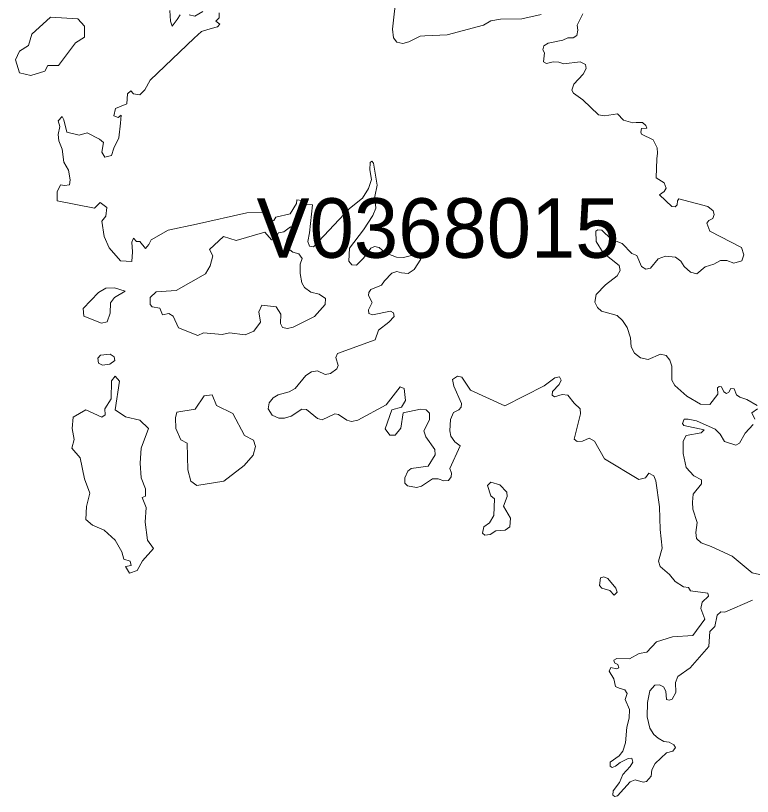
# Model space of a CAD drawing. Extents: x 369010 to 735936, y 6377141 to 6616555.
# Drawn here: x 434401 to 435638, y 6515722 to 6517034 of the extents above; entities that cross this region are included whole.
import ezdxf
from ezdxf.enums import TextEntityAlignment as Align

# ---------------------------------------------------------------- set-up
doc = ezdxf.new("R2010")
doc.units = 0
doc.header["$LTSCALE"] = 40
doc.layers.add('3', color=7, linetype='Continuous', lineweight=13)
doc.layers.add('4', color=7, linetype='Continuous')

msp = doc.modelspace()

# ---------------------------------------------------------------- linework, layer by layer
at = {"layer": '3'}
for points in [[(435283.47, 6517035.56), (435250.7, 6517028.28), (435214.95, 6517027.95), (435198.57, 6517024.97), (435186.32, 6517017.68), (435125.25, 6517001.46), (435088.17, 6516999.48), (435080.4, 6516999.31), (435060.87, 6516989.55), (435050.94, 6516987.07), (435040.84, 6516989.22), (435035.38, 6516996.5), (435033.56, 6517010.73), (435040.51, 6517071.47)], [(434659.68, 6517042.01), (434661.01, 6517024.47), (434663.66, 6517016.19), (434671.93, 6517027.12), (434677.23, 6517035.23)], [(434692.29, 6517035.23), (434701.72, 6517032.58), (434715.29, 6517040.69)], [(434742.6, 6517038.04), (434742.6, 6517029.77), (434737.14, 6517024.47), (434743.93, 6517019.01), (434739.79, 6517014.87), (434729.03, 6517012.22), (434712.65, 6517006.76), (434700.4, 6516995.84), (434626.91, 6516925.17), (434617.48, 6516908.78), (434609.37, 6516900.67), (434598.45, 6516902), (434594.31, 6516907.46), (434588.85, 6516902), (434587.52, 6516885.61), (434575.28, 6516880.15), (434568.49, 6516877.5), (434565.84, 6516865.26), (434572.63, 6516862.44), (434578.09, 6516866.58), (434576.6, 6516853.01), (434573.95, 6516828.51), (434565.84, 6516810.8), (434561.71, 6516798.56), (434550.78, 6516795.91), (434545.49, 6516804.02), (434548.13, 6516820.4), (434541.35, 6516825.87), (434520.99, 6516836.62), (434507.42, 6516832.65), (434486.9, 6516838.11), (434481.44, 6516858.47)], [(435343.38, 6517000.31), (435345.04, 6517009.08), (435343.55, 6517017.35), (435353.31, 6517036.88)], [(435499.45, 6516454.97), (435493.33, 6516462.75), (435483.56, 6516464.74), (435462.88, 6516456.13), (435450.13, 6516458.61), (435440.04, 6516466.72), (435434.24, 6516476.98), (435433.42, 6516492.54), (435427.62, 6516509.92), (435420.17, 6516521.5), (435410.91, 6516529.61), (435384.92, 6516537.39), (435377.81, 6516543.52), (435373.34, 6516551.96), (435375.82, 6516565.03), (435391.54, 6516581.25), (435411.07, 6516596.48), (435416.04, 6516605.25), (435414.38, 6516613.85), (435387.41, 6516635.2), (435375.99, 6516653.91), (435375.16, 6516671.45), (435378.47, 6516673.93), (435385.42, 6516672.94), (435400.81, 6516657.88), (435419.68, 6516650.93), (435435.57, 6516633.88), (435444.17, 6516630.57), (435451.95, 6516612.36), (435458.9, 6516607.73), (435467.01, 6516609.39), (435479.59, 6516624.94), (435492.33, 6516629.74), (435509.22, 6516628.09), (435517.66, 6516621.3), (435523.78, 6516612.36), (435534.04, 6516602.43), (435544.63, 6516599.95), (435558.54, 6516611.87), (435573.27, 6516615.84), (435584.35, 6516621.96), (435594.95, 6516622.13), (435607.19, 6516617.66), (435620.6, 6516621.63), (435623.91, 6516631.73), (435620.1, 6516644.14), (435566.48, 6516671.45), (435561.85, 6516684.86), (435564.83, 6516689.32), (435571.61, 6516692.63), (435574.09, 6516699.59), (435572.27, 6516705.54), (435563.34, 6516712.99), (435514.35, 6516725.9), (435512.36, 6516722.59), (435512.03, 6516715.8), (435508.39, 6516712.49), (435502.93, 6516712.99), (435482.07, 6516732.52), (435489.69, 6516738.15), (435493.33, 6516743.94), (435489.69, 6516752.88), (435476.28, 6516761.32), (435477.44, 6516793.1), (435478.76, 6516802.69), (435478.27, 6516811.63), (435471.32, 6516825.04), (435452.12, 6516834.47), (435450.79, 6516838.11), (435451.95, 6516843.74), (435460.56, 6516844.57), (435458.9, 6516849.04), (435453.77, 6516854), (435443.01, 6516854.33), (435437.06, 6516853.5), (435421.66, 6516857.97), (435411.57, 6516868.9), (435389.89, 6516865.26), (435379.79, 6516866.91), (435353.15, 6516891.9), (435337.75, 6516903.16), (435334.77, 6516908.45), (435338.08, 6516918.71), (435353.64, 6516935.43), (435358.94, 6516944.7), (435357.78, 6516951.32), (435348.84, 6516956.12), (435321.53, 6516952.48), (435312.76, 6516955.45), (435303.49, 6516956.12), (435292.57, 6516953.47), (435287.28, 6516956.12), (435288.76, 6516971.18), (435285.95, 6516976.14), (435287.94, 6516983.09), (435294.89, 6516987.56), (435319.88, 6516992.53), (435328.32, 6516996.17), (435337.26, 6516996.17), (435343.38, 6517000.31)], [(434481.44, 6516858.47), (434478.79, 6516863.93), (434472, 6516857.15), (434474.65, 6516847.55), (434472, 6516833.97), (434473.33, 6516823.05), (434478.79, 6516809.48), (434481.44, 6516787.63), (434489.71, 6516774.06), (434492.36, 6516757.84), (434491.04, 6516749.57), (434482.93, 6516748.24), (434476.14, 6516749.57), (434470.68, 6516737.32), (434470.68, 6516722.43), (434533.24, 6516710.18), (434542.67, 6516719.78), (434553.6, 6516711.5), (434552.27, 6516696.61), (434545.49, 6516688.33), (434549.46, 6516662.51), (434557.57, 6516643.48), (434576.6, 6516621.8), (434595.63, 6516620.47), (434597.12, 6516636.69), (434595.63, 6516653.08), (434598.45, 6516659.86), (434603.91, 6516654.4), (434609.37, 6516654.4), (434618.8, 6516642.16), (434624.27, 6516648.94), (434628.4, 6516657.05), (434656.87, 6516673.44), (434704.54, 6516683.04), (434788.78, 6516702.07), (434818.73, 6516703.39), (434822.87, 6516700.25), (434822.54, 6516687.17), (434834.29, 6516689.66), (434837.93, 6516694.95), (434861.6, 6516700.74), (434872.36, 6516717.79), (434873.18, 6516724.25), (434881.62, 6516723.09), (434884.94, 6516716.14), (434899.5, 6516715.8), (434894.2, 6516668.97), (434891.72, 6516653.91), (434894.04, 6516646.13), (434900.82, 6516645.3), (434961.56, 6516709.68), (434983.08, 6516726.73), (434993.51, 6516743.11), (434998.47, 6516758.17), (434995.66, 6516774.39), (434996.32, 6516787.14), (434998.8, 6516789.12), (435001.78, 6516785.81), (435007.74, 6516749.07), (435003.77, 6516729.54), (435005.42, 6516710.01), (435000.62, 6516697.93), (434984.73, 6516673.77), (434961.23, 6516643.15), (434960.24, 6516621.3), (434965.54, 6516614.68), (434972.98, 6516614.19), (434984.73, 6516626.1), (434997.31, 6516643.15), (435003.44, 6516645.63), (435011.21, 6516643.98), (435021.14, 6516635.37), (435040.18, 6516627.76), (435052.26, 6516627.43), (435065.33, 6516630.57), (435076.75, 6516629.91), (435081.06, 6516624.61), (435070.13, 6516607.07), (435060.04, 6516600.45), (435048.62, 6516601.61), (435040.84, 6516603.76), (435032.56, 6516600.95), (435019.99, 6516588.2), (435015.02, 6516580.59), (434997.31, 6516573.47), (434993.84, 6516568.34), (434993.17, 6516563.38), (434999.46, 6516551.46), (434993.34, 6516539.21), (434994.17, 6516532.92), (435000.29, 6516531.1), (435030.08, 6516537.39), (435035.38, 6516534.08), (435036.54, 6516528.29), (435027.6, 6516518.52), (435010.06, 6516505.12), (435004.43, 6516488.9), (434941.04, 6516466.06), (434938.56, 6516459.11), (434942.2, 6516446.03)], [(435646.09, 6516378.84), (435629.04, 6516388.6), (435616.79, 6516392.58), (435611.5, 6516396.71), (435607.69, 6516406.48), (435601.73, 6516407.31), (435598.75, 6516401.18), (435594.78, 6516399.03), (435590.31, 6516401.68), (435586.51, 6516410.12), (435582.2, 6516410.62), (435579.72, 6516408.13), (435580.05, 6516397.54), (435566.65, 6516380.49), (435550.76, 6516380.82), (435527.75, 6516394.56), (435507.89, 6516412.11), (435502.76, 6516421.21), (435502.93, 6516444.87), (435499.45, 6516454.97)], [(434942.2, 6516446.03), (434940.21, 6516440.24), (434929.62, 6516432.13), (434920.68, 6516430.97), (434907.94, 6516436.93), (434897.68, 6516435.44), (434887.91, 6516428.82), (434870.21, 6516406.97), (434860.11, 6516401.51), (434841.41, 6516396.38), (434833.13, 6516391.42), (434826.68, 6516383.31), (434825.02, 6516373.05), (434831.48, 6516362.12), (434842.9, 6516357.49), (434852, 6516357.49), (434863.25, 6516360.96), (434881.62, 6516372.22), (434889.4, 6516371.89), (434907.61, 6516356.83), (434915.55, 6516354.68), (434936.74, 6516364.44), (434942.86, 6516363.78), (434956.76, 6516353.85), (434965.04, 6516351.53), (434975.63, 6516353.85), (435023.13, 6516380), (435046.3, 6516409.79), (435053.25, 6516406.97), (435055.74, 6516387.28), (435048.78, 6516376.03), (435032.56, 6516371.56), (435021.14, 6516339.28), (435029.25, 6516328.69), (435038.19, 6516328.69), (435047.46, 6516340.61), (435051.6, 6516366.26), (435080.89, 6516372.72), (435089.99, 6516371.56), (435095.62, 6516365.76), (435095.62, 6516354.34), (435086.35, 6516336.3), (435089.5, 6516326.21), (435104.72, 6516304.69), (435105.55, 6516295.59), (435093.8, 6516276.89), (435065.17, 6516272.75), (435059.54, 6516268.45), (435054.25, 6516257.36), (435054.58, 6516248.42), (435059.05, 6516243.79), (435073.78, 6516241.14), (435082.38, 6516243.13), (435100.75, 6516255.7), (435110.19, 6516255.7)], [(435110.19, 6516255.7), (435119.95, 6516252.06), (435127.56, 6516252.89), (435132.2, 6516259.01), (435132.53, 6516265.14), (435129.72, 6516272.92), (435147.09, 6516310.82), (435138.32, 6516317.77), (435131.7, 6516327.04), (435129.72, 6516336.3), (435131.21, 6516355.17), (435135.84, 6516366.92), (435145.27, 6516371.39), (435148.91, 6516375.86), (435149.74, 6516381.98), (435136.5, 6516411.28), (435134.68, 6516422.37), (435142.96, 6516427.99), (435149.91, 6516426.17), (435164.8, 6516404.49), (435222.07, 6516378.01), (435288.43, 6516411.77), (435306.31, 6516425.18), (435314.09, 6516427), (435317.07, 6516421.21), (435313.59, 6516413.76), (435302.17, 6516402.34), (435301.84, 6516395.89), (435305.98, 6516393.07), (435318.56, 6516397.04), (435328.32, 6516396.22), (435338.58, 6516382.81), (435348.68, 6516373.21), (435349.17, 6516364.44), (435338.91, 6516322.24), (435344.04, 6516318.1), (435352.98, 6516318.76), (435364.07, 6516323.73), (435372.68, 6516318.76), (435389.72, 6516289.14), (435447.48, 6516254.38), (435458.41, 6516256.86), (435464.2, 6516264.97), (435472.31, 6516260.5), (435475.95, 6516252.06), (435482.07, 6516208.37), (435483.4, 6516170.47), (435486.38, 6516138.86), (435480.25, 6516117.18), (435483.4, 6516108.07), (435498.62, 6516094.83), (435508.22, 6516082.92), (435522.29, 6516073.98), (435530.57, 6516072.66), (435534.21, 6516067.03), (435563.5, 6516063.39), (435564.66, 6516058.09), (435553.74, 6516048.33), (435551.25, 6516037.57), (435558.21, 6516019.86), (435537.85, 6515992.39), (435504.09, 6515990.07), (435476.94, 6515981.79), (435460.72, 6515964.42), (435447.98, 6515961.93), (435431.59, 6515952.83), (435410.41, 6515953.33), (435405.45, 6515950.85), (435406.27, 6515946.38), (435412.23, 6515943.56), (435414.05, 6515937.94), (435409.91, 6515936.28), (435400.48, 6515938.6), (435397.67, 6515932.14), (435405.45, 6515919.23), (435407.93, 6515906.49), (435414.55, 6515903.68), (435423.65, 6515900.7), (435427.62, 6515895.07), (435424.48, 6515884.48), (435431.76, 6515868.09), (435431.26, 6515853.2), (435427.13, 6515837.97), (435424.81, 6515811.82), (435420.34, 6515798.09), (435414.22, 6515790.31), (435399.16, 6515779.71), (435399.32, 6515772.93), (435402.47, 6515770.45), (435407.93, 6515772.76), (435415.87, 6515779.05), (435429.44, 6515785.84), (435435.57, 6515786.17), (435437.22, 6515779.38), (435432.75, 6515772.1), (435420.51, 6515758.53), (435414.88, 6515745.46), (435404.45, 6515731.22), (435403.46, 6515724.27), (435407.1, 6515721.95)], [(435641.95, 6516355.5), (435637.15, 6516366.09), (435646.92, 6516373.05)], [(435677.7, 6516088.54), (435637.48, 6516097.65), (435604.38, 6516125.62), (435568.96, 6516142), (435551.92, 6516147.8), (435544.47, 6516155.08), (435543.14, 6516165.17), (435545.3, 6516182.22), (435538.34, 6516204.4), (435537.35, 6516216.48), (435538.68, 6516229.72), (435552.41, 6516247.1), (435552.58, 6516253.72), (435540, 6516260.67), (435526.76, 6516274.41), (435521.79, 6516297.74), (435521.79, 6516318.93), (435526.76, 6516328.19), (435552.25, 6516332.66), (435556.88, 6516337.63), (435522.95, 6516345.24), (435520.64, 6516348.55), (435523.28, 6516355.83), (435530.24, 6516355.83), (435544.14, 6516352.69), (435575.58, 6516339.12), (435584.02, 6516330.35), (435591.47, 6516318.1), (435610.17, 6516311.81), (435616.63, 6516315.29), (435626.23, 6516332), (435639.47, 6516346.9)], [(435407.1, 6515721.95), (435411.57, 6515722.78), (435433.08, 6515746.28), (435441.36, 6515749.92), (435454.77, 6515745.62), (435460.39, 6515746.78), (435467.84, 6515756.05), (435469, 6515766.81), (435474.79, 6515777.4), (435493.99, 6515795.27), (435504.58, 6515798.09), (435509.05, 6515803.88), (435506.24, 6515808.35), (435498.13, 6515813.15), (435489.19, 6515814.3), (435479.76, 6515819.6), (435472.81, 6515825.89), (435466.02, 6515836.48), (435461.39, 6515855.52), (435462.05, 6515879.68), (435465.69, 6515899.54), (435474.29, 6515908.97), (435481.91, 6515909.3), (435488.86, 6515905.99), (435493, 6515898.71), (435493.82, 6515884.48), (435498.29, 6515883.32), (435503.26, 6515885.31), (435509.71, 6515896.56), (435508.89, 6515913.28), (435512.69, 6515923.54), (435533.71, 6515937.94), (435564.99, 6515973.69), (435566.48, 6515998.84), (435575.25, 6516007.61), (435579.22, 6516026.15), (435585.35, 6516031.94), (435591.8, 6516031.61), (435638.47, 6516051.47)]]:
    msp.add_lwpolyline(points, dxfattribs=at)
for points in [[(434504.94, 6517028.44), (434459.09, 6517031.26), (434427.81, 6517002.62), (434422.35, 6516983.59), (434407.46, 6516973.99), (434400.67, 6516959.1), (434407.46, 6516937.41), (434426.49, 6516933.28), (434449.49, 6516940.06), (434454.96, 6516949.66), (434472.66, 6516949.66), (434501.3, 6516987.73), (434516.19, 6516997.16), (434516.19, 6517016.19)], [(434878.81, 6516616.01), (434881.79, 6516625.44), (434876.49, 6516633.38), (434866.07, 6516636.03), (434858.29, 6516642.49), (434857.46, 6516653.08), (434865.9, 6516675.92), (434862.26, 6516678.73), (434851.34, 6516670.13), (434842.24, 6516668.47), (434836.61, 6516658.04), (434830.48, 6516657.05), (434819.4, 6516669.96), (434771.07, 6516655.56), (434749.55, 6516662.68), (434726.22, 6516640.67), (434732.17, 6516630.24), (434727.54, 6516613.36), (434719.76, 6516599.79), (434670.44, 6516571.82), (434636.68, 6516569.83), (434626.42, 6516560.07), (434626.42, 6516548.48), (434630.22, 6516544.51), (434642.64, 6516542.03), (434647.11, 6516530.94), (434658.19, 6516532.92), (434665.31, 6516528.95), (434674.41, 6516508.92), (434706.85, 6516496.51), (434716.45, 6516500.48), (434747.73, 6516497.84), (434759.98, 6516500.48), (434785.96, 6516497.17), (434800.86, 6516503.63), (434811.95, 6516518.69), (434809.3, 6516536.07), (434814.43, 6516547.16), (434838.43, 6516544.18), (434846.21, 6516532.1), (434845.71, 6516516.21), (434848.69, 6516509.92), (434857.13, 6516507.93), (434867.06, 6516510.08), (434902.48, 6516527.96), (434920.35, 6516548.31), (434921.18, 6516558.41), (434910.59, 6516565.53), (434896.35, 6516569.17), (434886.09, 6516576.95), (434881.29, 6516584.89), (434878.31, 6516600.45)], [(434584.71, 6516570.66), (434566.67, 6516576.45), (434552.44, 6516575.79), (434540.02, 6516568.51), (434514.04, 6516541.36), (434515.36, 6516528.95), (434545.16, 6516516.7), (434554.26, 6516519.19), (434559.55, 6516533.59), (434560.22, 6516551.13), (434566.67, 6516560.07)], [(434566.34, 6516460.43), (434559.72, 6516465.07), (434543.5, 6516463.41), (434538.87, 6516457.95), (434539.86, 6516450.01), (434546.48, 6516446.36), (434558.89, 6516448.02), (434567.17, 6516454.14)], [(434624.1, 6516339.95), (434609.04, 6516354.01), (434585.04, 6516359.81), (434567.66, 6516371.39), (434575.11, 6516419.39), (434567.66, 6516427.66), (434561.87, 6516420.21), (434561.04, 6516389.6), (434550.29, 6516373.05), (434551.11, 6516363.12), (434545.32, 6516358.98), (434518.84, 6516371.39), (434497.32, 6516358.98), (434495.67, 6516339.95), (434498.98, 6516321.57), (434494.84, 6516306.68), (434508.91, 6516290.96), (434516.36, 6516255.37), (434525.46, 6516231.37), (434519.67, 6516209.03), (434518.84, 6516187.35), (434529.6, 6516177.42), (434549.46, 6516169.15), (434567.66, 6516152.59), (434579.25, 6516132.73), (434582.56, 6516120.32), (434593.32, 6516117.01), (434594.97, 6516109.56), (434585.04, 6516107.91), (434591.66, 6516097.15), (434604.9, 6516101.29), (434614.01, 6516117.84), (434632.21, 6516138.53), (434622.28, 6516152.59), (434618.14, 6516182.39), (434619.8, 6516207.38), (434613.18, 6516223.93), (434618.97, 6516226.41), (434618.97, 6516238.82), (434611.52, 6516257.03), (434609.87, 6516281.85), (434611.52, 6516306.68)], [(434730.52, 6516396.38), (434717.45, 6516394.89), (434702.05, 6516372.38), (434671.6, 6516367.42), (434669.12, 6516358.15), (434669.61, 6516339.78), (434678.22, 6516321.08), (434688.81, 6516315.45), (434689.97, 6516270.6), (434694.94, 6516251.24), (434705.2, 6516244.12), (434750.38, 6516251.24), (434784.47, 6516277.72), (434799.37, 6516295.09), (434803.84, 6516309.82), (434800.36, 6516320.58), (434784.97, 6516328.19), (434765.77, 6516365.27), (434737.8, 6516378.51)], [(435198.73, 6516249.58), (435193.43, 6516244.28), (435198.73, 6516227.07), (435204.85, 6516222.11), (435204.03, 6516193.97), (435196.58, 6516181.56), (435186.81, 6516174.94), (435184.83, 6516164.01), (435188.97, 6516161.04), (435197.9, 6516162.03), (435207.17, 6516167.99), (435223.06, 6516169.31), (435230.84, 6516174.61), (435231.67, 6516189.17), (435220.25, 6516209.53), (435226.37, 6516225.91), (435225.54, 6516232.86), (435213.79, 6516245.44)], [(435405.78, 6516059.75), (435411.24, 6516065.04), (435408.76, 6516071.5), (435395.18, 6516088.21), (435388.73, 6516091.03), (435383.1, 6516089.37), (435381.45, 6516076.46), (435385.09, 6516071.99), (435398.49, 6516067.86)]]:
    msp.add_lwpolyline(points, close=True, dxfattribs=at)

# ---------------------------------------------------------------- texts
at = {"layer": '4'}
msp.add_text('V0368015', height=100, dxfattribs=at).set_placement((435110.12, 6516626.78), align=Align.CENTER)

doc.saveas('drawing.dxf')
